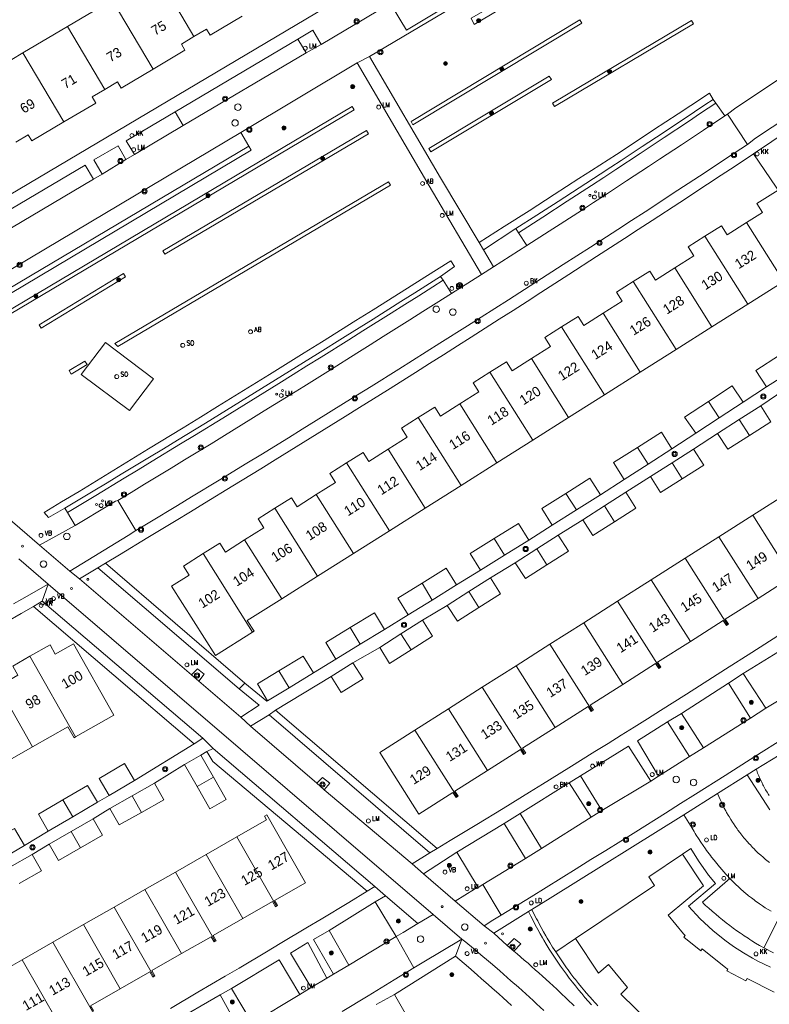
# Model space of a CAD drawing. Header units: metres. Extents: x 138165 to 154469, y 480134 to 494189.
# Tile 778 of 1056: x 145786 to 145882, y 488498 to 488623. Entities that reach past the tile are written whole.
import ezdxf

# ---------------------------------------------------------------- set-up
doc = ezdxf.new("R2010")
doc.units = ezdxf.units.M
doc.header["$LTSCALE"] = 0.001
doc.header["$MEASUREMENT"] = 0
for name, color, linetype, lineweight in [('Level 5', 7, 'Continuous', 0), ('TOP-L-topo objecten punt', 7, 'Continuous', 0), ('TOP-L-topo objecten vlak', 7, 'Continuous', 0), ('TOP-T-topo huisnummering naamgeving', 7, 'Continuous', 0)]:
    doc.layers.add(name, color=color, linetype=linetype, lineweight=lineweight)
doc.styles.add('Style-INTL_ISO', font='INTL_ISO.shx')
doc.styles.add('Style-STANDARD', font='STANDARD.shx')

# ---------------------------------------------------------------- blocks, each defined once
blk = doc.blocks.new('24')
at = {"layer": 'TOP-L-topo objecten punt', "color": 7, "linetype": 'Continuous', "lineweight": 0}
for radius in [0.025, 0.0182, 0.0115, 0.005]:
    blk.add_circle((0, 0), radius, dxfattribs=at)
blk = doc.blocks.new('129')
at = {"layer": 'TOP-L-topo objecten punt', "color": 7, "linetype": 'Continuous', "lineweight": 0}
blk.add_circle((0, 0), 0.025, dxfattribs=at)
at = {"layer": 'TOP-L-topo objecten punt', "color": 7, "linetype": 'Continuous', "lineweight": 0, "style": 'Style-STANDARD'}
blk.add_text('SO', height=0.06, dxfattribs=at).set_placement((0.0483, 0))
blk = doc.blocks.new('*U13')
at = {"layer": 'Level 5', "color": 7, "linetype": 'Continuous', "lineweight": 0}
blk.add_circle((0, 0), 0.0415, dxfattribs=at)
blk = doc.blocks.new('150')
at = {"layer": 'Level 5', "color": 7, "linetype": 'Continuous', "lineweight": 0}
blk.add_blockref('*U13', (0, 0), dxfattribs=at)
blk = doc.blocks.new('39')
at = {"layer": 'TOP-L-topo objecten punt', "color": 7, "linetype": 'Continuous', "lineweight": 0}
for p, q in [((0.0175, 0.0175), (-0.0175, 0.0175)), ((-0.0175, 0.0175), (-0.0175, -0.0175)), ((0.0175, 0.0175), (0.0175, -0.0175)), ((0.0175, -0.0175), (-0.0175, -0.0175))]:
    blk.add_line(p, q, dxfattribs=at)
blk.add_circle((0, 0), 0.0332, dxfattribs=at)
blk = doc.blocks.new('73')
at = {"layer": 'TOP-L-topo objecten punt', "color": 7, "linetype": 'Continuous', "lineweight": 0}
blk.add_circle((0, 0), 0.025, dxfattribs=at)
at = {"layer": 'TOP-L-topo objecten punt', "color": 7, "linetype": 'Continuous', "lineweight": 0, "style": 'Style-STANDARD'}
blk.add_text('WP', height=0.06, dxfattribs=at).set_placement((0.0483, 0))
blk = doc.blocks.new('121')
at = {"layer": 'TOP-L-topo objecten punt', "color": 7, "linetype": 'Continuous', "lineweight": 0}
blk.add_circle((0, 0), 0.025, dxfattribs=at)
at = {"layer": 'TOP-L-topo objecten punt', "color": 7, "linetype": 'Continuous', "lineweight": 0, "style": 'Style-STANDARD'}
blk.add_text('LD', height=0.06, dxfattribs=at).set_placement((0.0483, 0))
blk = doc.blocks.new('72')
at = {"layer": 'TOP-L-topo objecten punt', "color": 7, "linetype": 'Continuous', "lineweight": 0}
blk.add_circle((0, 0), 0.025, dxfattribs=at)
at = {"layer": 'TOP-L-topo objecten punt', "color": 7, "linetype": 'Continuous', "lineweight": 0, "style": 'Style-STANDARD'}
blk.add_text('BK', height=0.06, dxfattribs=at).set_placement((0.0483, 0))
blk = doc.blocks.new('10')
at = {"layer": 'TOP-L-topo objecten punt', "linetype": 'Continuous', "lineweight": 0}
blk.add_circle((0, 0), 0.0125, dxfattribs=at)
blk = doc.blocks.new('16')
at = {"layer": 'TOP-L-topo objecten punt', "color": 7, "linetype": 'Continuous', "lineweight": 0}
blk.add_circle((0, 0), 0.025, dxfattribs=at)
at = {"layer": 'TOP-L-topo objecten punt', "color": 7, "linetype": 'Continuous', "lineweight": 0, "style": 'Style-STANDARD'}
blk.add_text('LM', height=0.06, dxfattribs=at).set_placement((0.0483, 0))
blk = doc.blocks.new('119')
at = {"layer": 'TOP-L-topo objecten punt', "color": 7, "linetype": 'Continuous', "lineweight": 0}
blk.add_circle((0, 0), 0.025, dxfattribs=at)
at = {"layer": 'TOP-L-topo objecten punt', "color": 7, "linetype": 'Continuous', "lineweight": 0, "style": 'Style-STANDARD'}
blk.add_text('KK', height=0.06, dxfattribs=at).set_placement((0.0483, 0))
blk = doc.blocks.new('14')
at = {"layer": 'TOP-L-topo objecten punt', "color": 7, "linetype": 'Continuous', "lineweight": 0}
blk.add_circle((0, 0), 0.025, dxfattribs=at)
at = {"layer": 'TOP-L-topo objecten punt', "color": 7, "linetype": 'Continuous', "lineweight": 0, "style": 'Style-STANDARD'}
blk.add_text('VB', height=0.06, dxfattribs=at).set_placement((0.0483, 0))
blk = doc.blocks.new('11')
at = {"layer": 'TOP-L-topo objecten punt', "color": 7, "linetype": 'Continuous', "lineweight": 0}
blk.add_circle((0, 0), 0.025, dxfattribs=at)
at = {"layer": 'TOP-L-topo objecten punt', "color": 7, "linetype": 'Continuous', "lineweight": 0, "style": 'Style-STANDARD'}
blk.add_text('AB', height=0.06, dxfattribs=at).set_placement((0.0483, 0))

msp = doc.modelspace()

# ---------------------------------------------------------------- linework, layer by layer
at = {"layer": 'TOP-L-topo objecten vlak', "flags": 128}
for points in [[(145850.36, 488627.13), (145843.95, 488623.45), (145844.34, 488622.64), (145900.86, 488656.11), (145900.42, 488656.81)], [(145803.91, 488629.12), (145808.66, 488621.11)], [(145831.01, 488618.59), (145849.02, 488629.27)], [(145839.77, 488624.35), (145835.72, 488621.91), (145833.9, 488624.93), (145837.99, 488627.32), (145839.77, 488624.35)], [(145798.23, 488625.75), (145792.56, 488622.39)], [(145803.44, 488616.97), (145798.23, 488625.75)], [(145825.39, 488624.83), (145759.8, 488585.95)], [(145832.08, 488624.39), (145824.84, 488620.11)], [(145808.66, 488621.11), (145810.27, 488622.07), (145810.73, 488621.29), (145814.8, 488623.7)], [(145836.3, 488610.32), (145836.55, 488609.89), (145858.05, 488622.82), (145857.79, 488623.25), (145836.3, 488610.32)], [(145872.29, 488622.74), (145872.03, 488623.17), (145854.33, 488612.65), (145854.59, 488612.22), (145872.29, 488622.74)], [(145792.56, 488622.39), (145786.88, 488619.02)], [(145797.3, 488614.38), (145792.56, 488622.39)], [(145821.89, 488620.76), (145823.8, 488621.91), (145824.84, 488620.11)], [(145803.44, 488616.97), (145807.51, 488619.39), (145807.05, 488620.16), (145808.66, 488621.11)], [(145821.89, 488620.76), (145806.25, 488611.53)], [(145822.94, 488619.03), (145821.89, 488620.76)], [(145824.84, 488620.11), (145822.94, 488619.03)], [(145888.98, 488619.53), (145887.96, 488618.89), (145877.65, 488612.02), (145876.61, 488611.24)], [(145786.88, 488619.02), (145781.2, 488615.66)], [(145792.09, 488610.24), (145786.88, 488619.02)], [(145822.94, 488619.03), (145807.29, 488609.8)], [(145829.45, 488617.76), (145831.01, 488618.59)], [(145844.98, 488594.89), (145840.07, 488603.13), (145831.01, 488618.59)], [(145797.3, 488614.38), (145798.92, 488615.33), (145799.37, 488614.56), (145803.44, 488616.97)], [(145814.63, 488608.9), (145829.45, 488617.76)], [(145829.45, 488617.76), (145838.62, 488602.11), (145845.27, 488590.83)], [(145853.91, 488616.07), (145838.57, 488606.86), (145838.83, 488606.43), (145854.17, 488615.64), (145853.91, 488616.07)], [(145879.17, 488607.39), (145880.17, 488608.17), (145890.54, 488614.99), (145891.58, 488615.78)], [(145792.09, 488610.24), (145796.16, 488612.65), (145795.7, 488613.43), (145797.3, 488614.38)], [(145874.78, 488613.12), (145874.3, 488613.91), (145871.92, 488612.33), (145870.34, 488611.29), (145867.19, 488609.22), (145865.61, 488608.18), (145862.45, 488606.12), (145859.28, 488604.06), (145857.69, 488603.04), (145854.52, 488600.99), (145851.34, 488598.95), (145848.16, 488596.92), (145844.98, 488594.89)], [(145874.78, 488613.12), (145873.73, 488612.42), (145871.07, 488610.64), (145869.74, 488609.76), (145868.41, 488608.87), (145865.74, 488607.11), (145863.06, 488605.35), (145861.73, 488604.48), (145860.39, 488603.6), (145857.7, 488601.86), (145855.02, 488600.12), (145852.32, 488598.39), (145849.63, 488596.67)], [(145875.12, 488612.64), (145874.78, 488613.12)], [(145773.81, 488579.58), (145828.8, 488612.22), (145829.06, 488611.79), (145774.06, 488579.15), (145773.81, 488579.58)], [(145875.12, 488612.64), (145873.18, 488611.34), (145871.64, 488610.31), (145868.56, 488608.27), (145867.02, 488607.25), (145865.47, 488606.23), (145862.38, 488604.2), (145860.84, 488603.18), (145859.29, 488602.17), (145856.19, 488600.15), (145853.09, 488598.14), (145849.98, 488596.14)], [(145876.27, 488611.01), (145875.12, 488612.64)], [(145801.07, 488606.08), (145800.04, 488607.83), (145806.25, 488611.53)], [(145806.25, 488611.53), (145807.29, 488609.8)], [(145851.06, 488594.53), (145853.89, 488596.34), (145855.3, 488597.25), (145858.12, 488599.07), (145859.53, 488599.98), (145860.93, 488600.9), (145863.74, 488602.73), (145866.55, 488604.57), (145867.95, 488605.49), (145870.75, 488607.34), (145873.54, 488609.19), (145876.27, 488611.01)], [(145876.61, 488611.24), (145876.27, 488611.01)], [(145876.61, 488611.24), (145879.17, 488607.39)], [(145886.81, 488610.81), (145879.91, 488606.18)], [(145785.95, 488607.65), (145787.56, 488608.6), (145788.02, 488607.83), (145792.09, 488610.24)], [(145807.29, 488609.8), (145801.07, 488606.08)], [(145774.16, 488584.85), (145814.63, 488608.9)], [(145830.63, 488609.17), (145830.88, 488608.74), (145804.94, 488593.43), (145804.68, 488593.86), (145830.63, 488609.17)], [(145815.66, 488607.16), (145814.63, 488608.9)], [(145775.16, 488583.13), (145775.47, 488582.6), (145815.96, 488606.66), (145815.66, 488607.16)], [(145775.16, 488583.13), (145815.66, 488607.16)], [(145799.99, 488605.45), (145799, 488607.22), (145795.91, 488605.41), (145796.95, 488603.58)], [(145879.17, 488607.39), (145876.49, 488605.62), (145874.76, 488604.49), (145873.03, 488603.35), (145869.57, 488601.08), (145867.84, 488599.95), (145866.11, 488598.82), (145864.38, 488597.7), (145862.64, 488596.57), (145859.17, 488594.32), (145857.43, 488593.2), (145855.69, 488592.08), (145852.21, 488589.85), (145848.73, 488587.62), (145845.24, 488585.4), (145843.49, 488584.3), (145839.99, 488582.09), (145838.24, 488580.98), (145834.74, 488578.78), (145831.23, 488576.59), (145829.48, 488575.5), (145827.72, 488574.41), (145824.21, 488572.23), (145822.45, 488571.14), (145820.69, 488570.06), (145817.17, 488567.89), (145815.4, 488566.81), (145811.87, 488564.65), (145808.34, 488562.51), (145806.57, 488561.43), (145803.03, 488559.29), (145801.26, 488558.23)], [(145797.39, 488554.07), (145799.19, 488555.16), (145802.8, 488557.34), (145806.4, 488559.52), (145808.2, 488560.62), (145810, 488561.71), (145813.59, 488563.91), (145817.18, 488566.11), (145818.98, 488567.22), (145822.56, 488569.43), (145824.35, 488570.54), (145827.93, 488572.77), (145829.72, 488573.89), (145833.29, 488576.12), (145836.86, 488578.36), (145838.64, 488579.49), (145840.42, 488580.61), (145842.2, 488581.74), (145843.98, 488582.87), (145845.75, 488584), (145847.53, 488585.13), (145849.31, 488586.26), (145851.08, 488587.4), (145852.85, 488588.53), (145854.63, 488589.67), (145856.4, 488590.81), (145859.94, 488593.1), (145863.47, 488595.39), (145865.24, 488596.54), (145867, 488597.69), (145870.53, 488600), (145874.05, 488602.31), (145875.81, 488603.47), (145877.57, 488604.63), (145879.91, 488606.18)], [(145801.07, 488606.08), (145799.99, 488605.45)], [(145879.91, 488606.18), (145893.09, 488586.86)], [(145795.87, 488602.98), (145794.81, 488604.75), (145784.4, 488598.57)], [(145796.95, 488603.58), (145799.99, 488605.45)], [(145796.95, 488603.58), (145795.87, 488602.98)], [(145795.87, 488602.98), (145785.43, 488596.75)], [(145833.42, 488602.63), (145833.67, 488602.2), (145798.94, 488581.67), (145798.6, 488582.05), (145833.42, 488602.63)], [(145884.61, 488588.59), (145889.35, 488591.59), (145883.04, 488601.57), (145880.35, 488599.88), (145881.08, 488598.73), (145879.02, 488597.43)], [(145879.02, 488597.43), (145876.58, 488595.89), (145875.85, 488597.03), (145873.73, 488595.69)], [(145884.61, 488588.59), (145879.02, 488597.43)], [(145845.52, 488593.96), (145849.63, 488596.67)], [(145849.63, 488596.67), (145849.98, 488596.14)], [(145849.98, 488596.14), (145851.06, 488594.53)], [(145873.73, 488595.69), (145871.61, 488594.35), (145872.33, 488593.21), (145869.89, 488591.66)], [(145873.73, 488595.69), (145879.18, 488587.06)], [(145845.52, 488593.96), (145844.98, 488594.89)], [(145851.06, 488594.53), (145846.79, 488591.79)], [(145846.79, 488591.79), (145845.52, 488593.96)], [(145840.06, 488590.57), (145841.85, 488591.84), (145841.37, 488592.57), (145838.04, 488590.47), (145835.85, 488589.09), (145831.46, 488586.34), (145829.27, 488584.96), (145824.88, 488582.22), (145822.68, 488580.85), (145818.28, 488578.12), (145816.08, 488576.76), (145811.67, 488574.04), (145809.47, 488572.68), (145807.27, 488571.33), (145802.85, 488568.62), (145800.65, 488567.27), (145796.23, 488564.57), (145794.02, 488563.23), (145791.8, 488561.88), (145789.59, 488560.54), (145790.12, 488559.88), (145792.23, 488561.09)], [(145845.27, 488590.83), (145846.79, 488591.79)], [(145789.21, 488584.01), (145788.95, 488584.44), (145799.69, 488590.94), (145799.95, 488590.52), (145789.21, 488584.01)], [(145840.06, 488590.57), (145836.79, 488588.49), (145835.02, 488587.38), (145831.48, 488585.15), (145827.93, 488582.93), (145824.38, 488580.71), (145820.82, 488578.51), (145817.26, 488576.31), (145815.48, 488575.21), (145813.7, 488574.11), (145810.13, 488571.92), (145806.56, 488569.74), (145804.77, 488568.66), (145802.98, 488567.57), (145799.4, 488565.4), (145797.61, 488564.32), (145795.82, 488563.24), (145792.23, 488561.09)], [(145840.39, 488590.09), (145840.06, 488590.57)], [(145845.27, 488590.83), (145841.44, 488588.41)], [(145869.89, 488591.66), (145867.45, 488590.12), (145866.72, 488591.26), (145864.6, 488589.92)], [(145874.62, 488584.18), (145869.89, 488591.66)], [(145840.39, 488590.09), (145839.08, 488589.26), (145837.3, 488588.13), (145835.52, 488587.01), (145833.75, 488585.89), (145830.18, 488583.65), (145828.4, 488582.53), (145824.84, 488580.3), (145823.05, 488579.19), (145821.27, 488578.08), (145819.48, 488576.97), (145815.9, 488574.76), (145814.11, 488573.65), (145812.32, 488572.55), (145808.73, 488570.35), (145806.94, 488569.26), (145803.35, 488567.07), (145801.55, 488565.98), (145799.75, 488564.89), (145796.15, 488562.71), (145792.54, 488560.55)], [(145841.44, 488588.41), (145840.39, 488590.09)], [(145864.6, 488589.92), (145862.48, 488588.58), (145863.2, 488587.43), (145860.76, 488585.89)], [(145864.6, 488589.92), (145870.06, 488581.29)], [(145879.18, 488587.06), (145883.57, 488589.83), (145884.43, 488588.48), (145884.61, 488588.59)], [(145841.44, 488588.41), (145839.49, 488587.17), (145837.81, 488586.1), (145836.13, 488585.04), (145834.45, 488583.98), (145832.77, 488582.92), (145831.09, 488581.86), (145829.41, 488580.8), (145826.04, 488578.7), (145822.67, 488576.59), (145820.98, 488575.55), (145817.6, 488573.46), (145815.91, 488572.41), (145812.53, 488570.33), (145810.83, 488569.29), (145807.44, 488567.22), (145805.75, 488566.19), (145804.05, 488565.16), (145802.35, 488564.13), (145800.65, 488563.1), (145798.95, 488562.08)], [(145874.62, 488584.18), (145879.18, 488587.06)], [(145860.76, 488585.89), (145858.32, 488584.35), (145857.59, 488585.49), (145855.47, 488584.15)], [(145865.49, 488578.41), (145860.76, 488585.89)], [(145855.47, 488584.15), (145853.35, 488582.81), (145854.07, 488581.66), (145851.63, 488580.12)], [(145855.47, 488584.15), (145860.93, 488575.52)], [(145870.06, 488581.29), (145874.62, 488584.18)], [(145803.49, 488577.57), (145797.4, 488582.19), (145794.31, 488578.08), (145800.46, 488573.53), (145803.49, 488577.57)], [(145865.49, 488578.41), (145870.06, 488581.29)], [(145883.24, 488580.57), (145880.2, 488578.61), (145881.58, 488576.52)], [(145793.01, 488578.16), (145792.75, 488578.59), (145794.76, 488579.78), (145795.04, 488579.36), (145793.01, 488578.16)], [(145851.63, 488580.12), (145849.19, 488578.58), (145848.46, 488579.72), (145846.34, 488578.38)], [(145856.36, 488572.64), (145851.63, 488580.12)], [(145846.34, 488578.38), (145844.22, 488577.04), (145844.94, 488575.9), (145842.5, 488574.35)], [(145846.34, 488578.38), (145851.8, 488569.75)], [(145860.93, 488575.52), (145865.49, 488578.41)], [(145884.6, 488578.46), (145881.58, 488576.52)], [(145856.36, 488572.64), (145860.93, 488575.52)], [(145878.58, 488574.56), (145877.21, 488576.65), (145874.17, 488574.66)], [(145881.58, 488576.52), (145878.58, 488574.56)], [(145880.85, 488574.11), (145883.9, 488576.18)], [(145842.5, 488574.35), (145840.06, 488572.81), (145839.33, 488573.95), (145837.21, 488572.61)], [(145847.23, 488566.87), (145842.5, 488574.35)], [(145874.17, 488574.66), (145871.14, 488572.67), (145872.56, 488570.62)], [(145874.17, 488574.66), (145875.54, 488572.57)], [(145878.58, 488574.56), (145875.54, 488572.57)], [(145878.1, 488572.36), (145880.85, 488574.11)], [(145879.39, 488570.34), (145882.13, 488572.09), (145880.85, 488574.11)], [(145788.98, 488556.39), (145771.1, 488571.77)], [(145837.21, 488572.61), (145835.09, 488571.27), (145835.81, 488570.12), (145833.37, 488568.58)], [(145837.21, 488572.61), (145842.67, 488563.98)], [(145851.8, 488569.75), (145856.36, 488572.64)], [(145875.54, 488572.57), (145872.56, 488570.62)], [(145875.35, 488570.61), (145878.1, 488572.36)], [(145878.1, 488572.36), (145879.39, 488570.34)], [(145869.53, 488568.66), (145868.2, 488570.77), (145865.13, 488568.83)], [(145872.56, 488570.62), (145869.53, 488568.66)], [(145872.29, 488568.6), (145875.35, 488570.61)], [(145875.35, 488570.61), (145876.65, 488568.6), (145879.39, 488570.34)], [(145847.23, 488566.87), (145851.8, 488569.75)], [(145833.37, 488568.58), (145830.93, 488567.04), (145830.2, 488568.18), (145828.08, 488566.84)], [(145838.1, 488561.1), (145833.37, 488568.58)], [(145865.13, 488568.83), (145862.07, 488566.9), (145863.43, 488564.73)], [(145865.13, 488568.83), (145866.48, 488566.69)], [(145869.53, 488568.66), (145866.48, 488566.69)], [(145869.55, 488566.86), (145872.29, 488568.6)], [(145870.83, 488564.84), (145873.58, 488566.57), (145872.29, 488568.6)], [(145828.08, 488566.84), (145825.96, 488565.5), (145826.68, 488564.35), (145824.24, 488562.81)], [(145833.54, 488558.21), (145828.08, 488566.84)], [(145842.67, 488563.98), (145847.23, 488566.87)], [(145866.79, 488565.11), (145869.55, 488566.86)], [(145869.55, 488566.86), (145870.83, 488564.84)], [(145866.48, 488566.69), (145863.43, 488564.73)], [(145860.42, 488562.8), (145859.08, 488564.91), (145856.02, 488562.97)], [(145863.43, 488564.73), (145860.42, 488562.8)], [(145863.66, 488563.11), (145866.79, 488565.11)], [(145866.79, 488565.11), (145868.09, 488563.09), (145870.83, 488564.84)], [(145838.1, 488561.1), (145842.67, 488563.98)], [(145856.02, 488562.97), (145852.96, 488561.03), (145854.29, 488558.91)], [(145857.36, 488560.86), (145856.02, 488562.97)], [(145860.92, 488561.37), (145863.66, 488563.11)], [(145862.21, 488559.34), (145864.95, 488561.09), (145863.66, 488563.11)], [(145798.95, 488562.08), (145798.67, 488561.97), (145797.9, 488561.52), (145793.53, 488558.87)], [(145801.26, 488558.23), (145798.95, 488562.08)], [(145824.24, 488562.81), (145821.8, 488561.27), (145821.07, 488562.41), (145818.95, 488561.07)], [(145824.24, 488562.81), (145828.97, 488555.33)], [(145860.42, 488562.8), (145857.36, 488560.86)], [(145884.11, 488562.92), (145879.81, 488560.19)], [(145792.23, 488561.09), (145792.54, 488560.55)], [(145792.54, 488560.55), (145793.53, 488558.87)], [(145818.95, 488561.07), (145816.83, 488559.73), (145817.55, 488558.59), (145815.11, 488557.04)], [(145818.95, 488561.07), (145824.41, 488552.44)], [(145833.54, 488558.21), (145838.1, 488561.1)], [(145857.36, 488560.86), (145854.29, 488558.91)], [(145858.17, 488559.62), (145860.92, 488561.37)], [(145862.21, 488559.34), (145860.92, 488561.37)], [(145855.05, 488557.65), (145858.17, 488559.62)], [(145858.17, 488559.62), (145859.46, 488557.6), (145862.21, 488559.34)], [(145879.81, 488560.19), (145875.5, 488557.45)], [(145879.81, 488560.19), (145885.2, 488551.7)], [(145793.53, 488558.87), (145788.98, 488556.39)], [(145792.84, 488553.08), (145800.28, 488557.6), (145801.26, 488558.23)], [(145828.97, 488555.33), (145833.54, 488558.21)], [(145851.3, 488557.03), (145849.97, 488559.14), (145846.89, 488557.22)], [(145854.29, 488558.91), (145851.3, 488557.03)], [(145815.11, 488557.04), (145812.67, 488555.5), (145811.95, 488556.64), (145809.82, 488555.3)], [(145815.11, 488557.04), (145819.84, 488549.56)], [(145846.89, 488557.22), (145843.82, 488555.3), (145845.14, 488553.18)], [(145846.89, 488557.22), (145848.22, 488555.1)], [(145851.3, 488557.03), (145848.22, 488555.1)], [(145852.31, 488555.9), (145855.05, 488557.65)], [(145853.6, 488553.88), (145856.34, 488555.62), (145855.05, 488557.65)], [(145875.5, 488557.45), (145871.2, 488554.71)], [(145880.49, 488549.6), (145875.5, 488557.45)], [(145788.98, 488556.39), (145792.84, 488553.08)], [(145849.56, 488554.15), (145852.31, 488555.9)], [(145853.6, 488553.88), (145852.31, 488555.9)], [(145790.07, 488551.43), (145786.35, 488554.66)], [(145809.82, 488555.3), (145807.32, 488553.72), (145808.04, 488552.57), (145805.8, 488551.16), (145811.39, 488542.32), (145816.13, 488545.32)], [(145816.13, 488545.32), (145809.82, 488555.3)], [(145824.41, 488552.44), (145828.97, 488555.33)], [(145848.22, 488555.1), (145845.14, 488553.18)], [(145871.2, 488554.71), (145866.9, 488551.98)], [(145871.2, 488554.71), (145876.6, 488546.22)], [(145792.84, 488553.08), (145794.08, 488552.08)], [(145794.08, 488552.08), (145796.4, 488553.5)], [(145796.4, 488553.5), (145797.39, 488554.07)], [(145814.41, 488538.1), (145796.4, 488553.5)], [(145797.39, 488554.07), (145815.15, 488538.82)], [(145842.11, 488551.32), (145840.78, 488553.44), (145837.7, 488551.53)], [(145845.14, 488553.18), (145842.11, 488551.32)], [(145846.42, 488552.22), (145849.56, 488554.15)], [(145849.56, 488554.15), (145850.86, 488552.13), (145853.6, 488553.88)], [(145808.36, 488539.86), (145794.08, 488552.08)], [(145819.84, 488549.56), (145824.41, 488552.44)], [(145843.66, 488550.47), (145846.42, 488552.22)], [(145844.95, 488548.44), (145847.7, 488550.18), (145846.42, 488552.22)], [(145866.9, 488551.98), (145862.59, 488549.24)], [(145871.89, 488544.13), (145866.9, 488551.98)], [(145880.49, 488549.6), (145884.66, 488552.26), (145885.07, 488551.61), (145885.2, 488551.7)], [(145785.67, 488548.91), (145786.73, 488549.5), (145790.07, 488551.43)], [(145790.07, 488551.43), (145789.34, 488549.25)], [(145839.13, 488509.38), (145814.58, 488530.43), (145790.07, 488551.43)], [(145837.7, 488551.53), (145834.61, 488549.62), (145835.93, 488547.5)], [(145839.01, 488549.4), (145837.7, 488551.53)], [(145842.11, 488551.32), (145839.01, 488549.4)], [(145840.92, 488548.72), (145843.66, 488550.47)], [(145844.95, 488548.44), (145843.66, 488550.47)], [(145847.79, 488509.29), (145851.6, 488511.64), (145853.51, 488512.82), (145857.32, 488515.18), (145859.22, 488516.36), (145861.12, 488517.54), (145864.92, 488519.91), (145868.72, 488522.29), (145870.62, 488523.48), (145872.51, 488524.68), (145876.3, 488527.07), (145880.09, 488529.47), (145883.87, 488531.87), (145887.64, 488534.28), (145891.41, 488536.7), (145893.3, 488537.91), (145897.06, 488540.34), (145914.17, 488551.5)], [(145788.22, 488548.59), (145789.34, 488549.25)], [(145789.34, 488549.25), (145809.77, 488531.8)], [(145816.13, 488545.32), (145816.31, 488545.43), (145815.45, 488546.78), (145819.84, 488549.56)], [(145839.01, 488549.4), (145835.93, 488547.5)], [(145862.59, 488549.24), (145858.29, 488546.5)], [(145862.59, 488549.24), (145867.99, 488540.75)], [(145876.6, 488546.22), (145876.73, 488546.31), (145876.32, 488546.95), (145880.49, 488549.6)], [(145784.76, 488546.57), (145786.67, 488547.68), (145788.22, 488548.59)], [(145808.68, 488531.11), (145788.22, 488548.59)], [(145837.76, 488546.83), (145840.92, 488548.72)], [(145840.92, 488548.72), (145842.21, 488546.7), (145844.95, 488548.44)], [(145832.93, 488545.65), (145831.63, 488547.78), (145828.54, 488545.89)], [(145835.93, 488547.5), (145832.93, 488545.65)], [(145835.02, 488545.08), (145837.76, 488546.83)], [(145836.31, 488543.06), (145839.05, 488544.81), (145837.76, 488546.83)], [(145871.89, 488544.13), (145876.06, 488546.78), (145876.46, 488546.14), (145876.6, 488546.22)], [(145828.54, 488545.89), (145825.44, 488544), (145826.74, 488541.86)], [(145828.54, 488545.89), (145829.84, 488543.76)], [(145832.93, 488545.65), (145829.84, 488543.76)], [(145858.29, 488546.5), (145853.98, 488543.77)], [(145863.28, 488538.66), (145858.29, 488546.5)], [(145832.33, 488543.37), (145835.02, 488545.08)], [(145835.02, 488545.08), (145836.31, 488543.06)], [(145883, 488544.82), (145881.34, 488543.76), (145879.69, 488542.7), (145876.37, 488540.58), (145874.71, 488539.53), (145871.39, 488537.42), (145868.06, 488535.32), (145866.4, 488534.28), (145864.73, 488533.23), (145863.07, 488532.19), (145861.4, 488531.15), (145859.73, 488530.11), (145856.39, 488528.03), (145853.04, 488525.97), (145851.37, 488524.93), (145848.02, 488522.88), (145844.66, 488520.83), (145841.3, 488518.78), (145839.62, 488517.76)], [(145793.58, 488531.97), (145798.46, 488534.73), (145793.3, 488543.83), (145791, 488542.52), (145790.33, 488543.7), (145787.75, 488542.24)], [(145829.84, 488543.76), (145826.74, 488541.86)], [(145828.91, 488541.39), (145832.33, 488543.37)], [(145832.33, 488543.37), (145833.57, 488541.31), (145836.31, 488543.06)], [(145853.98, 488543.77), (145849.68, 488541.03)], [(145853.98, 488543.77), (145859.38, 488535.28)], [(145867.99, 488540.75), (145868.12, 488540.84), (145867.71, 488541.48), (145871.89, 488544.13)], [(145887.39, 488539.41), (145884.65, 488543.8), (145878.62, 488540.03)], [(145787.75, 488542.24), (145785.57, 488541), (145786.24, 488539.83), (145783.72, 488538.4)], [(145787.75, 488542.24), (145793.58, 488531.97)], [(145823.86, 488540.13), (145822.56, 488542.26), (145819.47, 488540.37)], [(145826.74, 488541.86), (145823.86, 488540.13)], [(145809.26, 488539.09), (145809.95, 488539.95), (145809.12, 488540.64), (145808.36, 488539.86)], [(145826.15, 488539.66), (145827.4, 488537.61), (145830.19, 488539.36), (145828.91, 488541.39)], [(145826.15, 488539.66), (145828.91, 488541.39)], [(145849.68, 488541.03), (145845.38, 488538.29)], [(145854.67, 488533.18), (145849.68, 488541.03)], [(145863.28, 488538.66), (145867.45, 488541.31), (145867.86, 488540.67), (145867.99, 488540.75)], [(145809.26, 488539.09), (145808.36, 488539.86)], [(145819.47, 488540.37), (145816.74, 488538.71), (145818.04, 488536.57)], [(145819.02, 488535.4), (145826.15, 488539.66)], [(145820.77, 488538.24), (145819.47, 488540.37)], [(145823.86, 488540.13), (145820.77, 488538.24)], [(145876.73, 488538.81), (145878.62, 488540.03)], [(145878.62, 488540.03), (145881.47, 488535.64)], [(145881.47, 488535.64), (145881.9, 488535.9), (145882.33, 488536.15), (145882.75, 488536.41), (145883.6, 488536.94), (145884.44, 488537.47), (145885.28, 488538.01), (145885.7, 488538.28), (145886.53, 488538.83), (145886.94, 488539.1), (145887.39, 488539.41)], [(145788.09, 488530.7), (145783.72, 488538.4)], [(145814.63, 488534.5), (145809.26, 488539.09)], [(145815.15, 488538.82), (145814.41, 488538.1)], [(145814.41, 488538.1), (145816.95, 488536.01), (145814.63, 488534.5)], [(145818.04, 488536.57), (145817.93, 488536.51), (145815.15, 488538.82)], [(145820.77, 488538.24), (145818.04, 488536.57)], [(145845.38, 488538.29), (145841.07, 488535.56)], [(145845.38, 488538.29), (145850.77, 488529.81)], [(145859.38, 488535.28), (145859.52, 488535.36), (145859.11, 488536), (145863.28, 488538.66)], [(145870.73, 488534.97), (145876.73, 488538.81)], [(145879.55, 488534.37), (145876.73, 488538.81)], [(145818.23, 488534.78), (145819.02, 488535.4)], [(145819.02, 488535.4), (145839.62, 488517.76)], [(145841.07, 488535.56), (145836.77, 488532.82)], [(145846.06, 488527.71), (145841.07, 488535.56)], [(145854.67, 488533.18), (145858.84, 488535.84), (145859.25, 488535.19), (145859.38, 488535.28)], [(145881.47, 488535.64), (145879.55, 488534.37)], [(145814.63, 488534.5), (145815.84, 488533.35)], [(145815.84, 488533.35), (145818.23, 488534.78)], [(145818.23, 488534.78), (145838.68, 488517.22)], [(145868.98, 488533.91), (145870.73, 488534.97)], [(145870.73, 488534.97), (145873.53, 488530.6)], [(145879.55, 488534.37), (145873.53, 488530.6)], [(145788.09, 488530.7), (145792.61, 488533.26), (145793.39, 488531.86), (145793.58, 488531.97)], [(145824.32, 488526.07), (145815.84, 488533.35)], [(145850.77, 488529.81), (145850.91, 488529.89), (145850.5, 488530.53), (145854.67, 488533.18)], [(145868.98, 488533.91), (145865.14, 488531.46), (145867.83, 488527)], [(145871.76, 488529.48), (145868.98, 488533.91)], [(145809.77, 488531.8), (145808.68, 488531.11)], [(145809.77, 488531.8), (145811.1, 488530.49)], [(145836.77, 488532.82), (145832.31, 488529.98), (145837.3, 488522.14), (145841.63, 488524.89), (145842.04, 488524.25), (145842.17, 488524.33)], [(145842.17, 488524.33), (145836.77, 488532.82)], [(145783.39, 488528.03), (145788.09, 488530.7)], [(145808.68, 488531.11), (145801.08, 488526.44)], [(145810.29, 488530.13), (145811.1, 488530.49)], [(145811.1, 488530.49), (145831.69, 488512.93)], [(145866.84, 488526.34), (145863.99, 488530.81), (145857.9, 488527.03)], [(145873.53, 488530.6), (145871.76, 488529.48)], [(145807.46, 488528.48), (145809.55, 488529.67)], [(145809.55, 488529.67), (145810.29, 488530.13)], [(145811.14, 488526.84), (145809.55, 488529.67)], [(145830.73, 488512.33), (145811.04, 488528.85), (145810.29, 488530.13)], [(145846.06, 488527.71), (145850.23, 488530.36), (145850.64, 488529.72), (145850.77, 488529.81)], [(145867.83, 488527), (145871.76, 488529.48)], [(145884.17, 488530.24), (145880.25, 488527.85)], [(145801.08, 488526.44), (145799.81, 488528.59), (145796.58, 488526.68), (145797.84, 488524.52)], [(145803.63, 488526.07), (145807.46, 488528.48)], [(145807.46, 488528.48), (145809.06, 488525.65)], [(145811.14, 488526.84), (145809.06, 488525.65)], [(145809.06, 488525.65), (145810.67, 488522.83), (145812.76, 488524.02), (145811.14, 488526.84)], [(145825.24, 488525.26), (145825.96, 488526.09), (145825.04, 488526.81), (145824.32, 488526.07)], [(145842.17, 488524.33), (145842.3, 488524.42), (145841.89, 488525.06), (145846.06, 488527.71)], [(145856.46, 488526.13), (145857.9, 488527.03)], [(145857.9, 488527.03), (145860.61, 488522.62)], [(145867.83, 488527), (145866.84, 488526.34)], [(145879.09, 488527.13), (145875.35, 488524.78)], [(145879.09, 488527.13), (145880.25, 488527.85)], [(145881.98, 488522.7), (145879.09, 488527.13)], [(145880.25, 488527.85), (145880.32, 488527.68), (145880.44, 488527.35), (145880.58, 488527.02), (145880.73, 488526.69), (145880.88, 488526.37), (145880.96, 488526.21), (145881.12, 488525.89), (145881.2, 488525.73), (145881.38, 488525.42), (145881.46, 488525.26), (145881.65, 488524.96), (145881.84, 488524.65), (145881.93, 488524.5)], [(145796.36, 488523.65), (145795.09, 488525.81), (145791.96, 488523.97)], [(145801.08, 488526.44), (145797.84, 488524.52)], [(145800.79, 488524.46), (145803.63, 488526.07)], [(145801.98, 488522.37), (145804.8, 488523.97), (145803.63, 488526.07)], [(145825.24, 488525.26), (145824.32, 488526.07)], [(145856.46, 488526.13), (145850.22, 488522.24)], [(145859.23, 488521.76), (145856.46, 488526.13)], [(145860.61, 488522.62), (145866.84, 488526.34)], [(145797.84, 488524.52), (145796.36, 488523.65)], [(145797.96, 488522.86), (145800.79, 488524.46)], [(145801.98, 488522.37), (145800.79, 488524.46)], [(145836.44, 488515.81), (145825.24, 488525.26)], [(145875.35, 488524.78), (145871.05, 488522.06)], [(145875.35, 488524.78), (145875.5, 488524.4), (145875.67, 488524.02), (145875.84, 488523.65), (145876.02, 488523.28), (145876.2, 488522.91), (145876.39, 488522.55), (145876.49, 488522.37), (145876.7, 488522.01), (145876.8, 488521.83), (145877.02, 488521.48), (145877.24, 488521.13), (145877.35, 488520.96), (145877.58, 488520.62), (145877.82, 488520.28), (145877.94, 488520.12), (145878.19, 488519.79), (145878.44, 488519.47), (145878.7, 488519.15), (145878.83, 488518.99), (145879.1, 488518.68), (145879.38, 488518.37), (145879.52, 488518.22), (145879.8, 488517.92), (145879.94, 488517.77), (145880.23, 488517.48), (145880.53, 488517.2), (145880.68, 488517.06), (145880.83, 488516.92), (145881.14, 488516.65), (145881.46, 488516.38), (145881.78, 488516.12), (145881.94, 488516)], [(145791.96, 488523.97), (145788.84, 488522.13), (145790.1, 488519.97)], [(145791.96, 488523.97), (145793.23, 488521.82)], [(145796.36, 488523.65), (145793.23, 488521.82)], [(145795.83, 488521.55), (145797.96, 488522.86)], [(145797.96, 488522.86), (145799.15, 488520.77), (145801.98, 488522.37)], [(145793.23, 488521.82), (145790.1, 488519.97)], [(145819.17, 488510.43), (145819.3, 488510.51), (145818.92, 488511.17), (145822.86, 488513.42), (145817.93, 488522.04), (145817.65, 488521.88), (145817.91, 488521.42), (145814.12, 488519.25)], [(145848.17, 488520.96), (145850.22, 488522.24)], [(145850.22, 488522.24), (145852.9, 488517.78)], [(145871.05, 488522.06), (145854.03, 488511.45), (145851.7, 488510.01)], [(145852.9, 488517.78), (145859.23, 488521.76)], [(145860.61, 488522.62), (145859.23, 488521.76)], [(145876.92, 488513.95), (145876.61, 488514.28), (145876.44, 488514.47), (145876.08, 488514.86), (145875.91, 488515.06), (145875.57, 488515.46), (145875.23, 488515.86), (145874.9, 488516.27), (145874.58, 488516.68), (145874.42, 488516.89), (145874.26, 488517.1), (145873.95, 488517.52), (145873.8, 488517.73), (145873.5, 488518.16), (145873.2, 488518.6), (145872.91, 488519.04), (145872.63, 488519.48), (145872.49, 488519.7), (145872.36, 488519.93), (145872.09, 488520.38), (145871.05, 488522.06)], [(145793.01, 488519.93), (145795.83, 488521.55)], [(145794.21, 488517.85), (145797.02, 488519.47), (145795.83, 488521.55)], [(145848.17, 488520.96), (145842.12, 488517.31)], [(145850.86, 488516.49), (145848.17, 488520.96)], [(145787.06, 488518.17), (145785.81, 488520.33), (145782.67, 488518.52)], [(145790.1, 488519.97), (145787.06, 488518.17)], [(145790.2, 488518.31), (145793.01, 488519.93)], [(145794.21, 488517.85), (145793.01, 488519.93)], [(145814.12, 488519.25), (145810.21, 488517.01)], [(145819.17, 488510.43), (145814.12, 488519.25)], [(145787.06, 488518.17), (145783.92, 488516.35)], [(145788.04, 488517.03), (145790.2, 488518.31)], [(145790.2, 488518.31), (145791.39, 488516.23), (145794.21, 488517.85)], [(145785.22, 488515.41), (145788.04, 488517.03)], [(145786.41, 488513.33), (145789.24, 488514.95), (145788.04, 488517.03)], [(145810.21, 488517.01), (145806.31, 488514.78)], [(145810.21, 488517.01), (145814.88, 488508.85)], [(145838.68, 488517.22), (145836.44, 488515.81)], [(145837.9, 488514.53), (145842.12, 488517.31)], [(145839.62, 488517.76), (145838.68, 488517.22)], [(145842.12, 488517.31), (145844.84, 488512.81)], [(145852.9, 488517.78), (145850.86, 488516.49)], [(145857.23, 488506.3), (145867.31, 488513.08), (145866.58, 488514.17), (145870.86, 488517.05)], [(145882.54, 488499.47), (145879.1, 488501.22), (145878.96, 488500.95), (145876.5, 488502.2), (145876.65, 488502.43), (145876.39, 488502.6), (145873.38, 488505), (145873.19, 488504.77), (145871.04, 488506.49), (145871.23, 488506.68), (145871, 488506.9), (145869.03, 488509.27), (145873.56, 488513.04), (145870.86, 488517.05)], [(145870.86, 488517.05), (145871.92, 488517.77), (145872.9, 488516.22), (145874.19, 488514.4), (145875.09, 488513.32), (145871.62, 488510.44), (145873.12, 488508.83), (145874.73, 488507.33), (145876.27, 488506.09), (145877.35, 488505.32), (145878.63, 488504.48), (145879.77, 488503.81), (145880.45, 488503.45), (145882.09, 488502.65)], [(145837.9, 488514.53), (145836.44, 488515.81)], [(145845.43, 488513.21), (145850.86, 488516.49)], [(145806.31, 488514.78), (145802.4, 488512.55)], [(145811.35, 488505.96), (145806.31, 488514.78)], [(145841.91, 488511.07), (145837.9, 488514.53)], [(145831.69, 488512.93), (145830.73, 488512.33)], [(145831.69, 488512.93), (145833.04, 488511.76)], [(145845.43, 488513.21), (145844.84, 488512.81)], [(145847.79, 488509.29), (145845.43, 488513.21)], [(145876.92, 488513.95), (145873.4, 488510.93), (145873.61, 488510.74), (145873.82, 488510.54), (145874.24, 488510.16), (145874.67, 488509.78), (145874.89, 488509.59), (145875.1, 488509.41), (145875.54, 488509.04), (145875.76, 488508.86), (145875.98, 488508.68), (145876.43, 488508.33), (145876.89, 488507.98), (145877.11, 488507.81), (145877.34, 488507.64), (145877.8, 488507.31), (145878.27, 488506.98), (145878.51, 488506.82), (145878.74, 488506.66), (145879.22, 488506.35), (145879.46, 488506.19), (145879.7, 488506.04), (145880.18, 488505.74), (145880.67, 488505.44), (145880.92, 488505.3), (145881.25, 488505.11)], [(145882.15, 488509.79), (145881.78, 488510.01), (145881.42, 488510.24), (145881.05, 488510.47), (145880.69, 488510.71), (145880.52, 488510.84), (145880.16, 488511.09), (145879.99, 488511.22), (145879.82, 488511.35), (145879.64, 488511.48), (145879.3, 488511.75), (145879.14, 488511.88), (145878.97, 488512.02), (145878.64, 488512.3), (145878.32, 488512.59), (145878.16, 488512.73), (145878, 488512.88), (145877.68, 488513.18), (145877.38, 488513.48), (145877.22, 488513.64), (145877.07, 488513.79), (145876.92, 488513.95)], [(145802.4, 488512.55), (145798.5, 488510.31)], [(145807.07, 488504.39), (145802.4, 488512.55)], [(145830.73, 488512.33), (145828.36, 488510.9), (145824.87, 488508.8), (145823.13, 488507.76), (145819.64, 488505.67), (145817.9, 488504.64), (145814.4, 488502.56), (145812.65, 488501.53), (145809.15, 488499.47), (145805.65, 488497.41)], [(145831.74, 488510.98), (145833.04, 488511.76)], [(145833.04, 488511.76), (145837.16, 488508.21)], [(145844.84, 488512.81), (145844.4, 488512.59), (145841.91, 488511.07)], [(145814.88, 488508.85), (145818.65, 488511.01), (145819.03, 488510.35), (145819.17, 488510.43)], [(145831.74, 488510.98), (145825.87, 488507.32)], [(145834.41, 488506.56), (145831.74, 488510.98)], [(145841.91, 488511.07), (145845.61, 488507.93)], [(145798.5, 488510.31), (145794.59, 488508.08)], [(145798.5, 488510.31), (145803.54, 488501.49)], [(145837.16, 488508.21), (145839.13, 488509.38)], [(145842.79, 488506.24), (145839.13, 488509.38)], [(145845.61, 488507.93), (145846.71, 488508.67), (145847.79, 488509.29)], [(145846.85, 488506.98), (145851.27, 488509.74)], [(145851.27, 488509.74), (145851.7, 488510.01)], [(145859.29, 488497.89), (145858.87, 488498.36), (145858.45, 488498.83), (145858.04, 488499.31), (145857.64, 488499.79), (145857.24, 488500.28), (145856.85, 488500.77), (145856.46, 488501.27), (145856.27, 488501.52), (145856.08, 488501.77), (145855.71, 488502.28), (145855.35, 488502.8), (145854.31, 488504.33), (145853.91, 488504.96), (145853.53, 488505.58), (145853.21, 488506.11), (145853.05, 488506.39), (145852.74, 488506.93), (145852.43, 488507.48), (145852.13, 488508.04), (145851.84, 488508.6), (145851.56, 488509.16), (145851.27, 488509.74)], [(145851.7, 488510.01), (145852, 488509.38), (145852.29, 488508.83), (145852.43, 488508.55), (145852.57, 488508.27), (145852.87, 488507.72), (145853.17, 488507.18), (145853.48, 488506.64), (145853.64, 488506.37), (145853.96, 488505.83), (145854.33, 488505.23), (145854.73, 488504.61)], [(145881.25, 488505.11), (145883.26, 488509.18)], [(145794.59, 488508.08), (145790.68, 488505.84)], [(145794.59, 488508.08), (145799.26, 488499.92)], [(145811.35, 488505.96), (145811.49, 488506.04), (145811.11, 488506.7), (145814.88, 488508.85)], [(145837.16, 488508.21), (145835.28, 488507.08), (145834.41, 488506.56)], [(145846.85, 488506.98), (145845.61, 488507.93)], [(145825.87, 488507.32), (145823.88, 488506.2), (145826.43, 488501.78)], [(145828.37, 488502.94), (145825.87, 488507.32)], [(145828.37, 488502.94), (145834.41, 488506.56)], [(145834.41, 488506.56), (145836.67, 488502.57)], [(145848.55, 488505.43), (145846.85, 488506.98)], [(145790.68, 488505.84), (145786.78, 488503.61)], [(145795.73, 488497.02), (145790.68, 488505.84)], [(145807.07, 488504.39), (145810.84, 488506.54), (145811.22, 488505.88), (145811.35, 488505.96)], [(145823.58, 488500.07), (145820.94, 488504.46), (145823.14, 488505.82), (145825.59, 488501.28)], [(145836.67, 488502.57), (145837.7, 488503.22), (145842.79, 488506.24)], [(145842.79, 488506.24), (145841.95, 488504.06)], [(145853.23, 488497.14), (145852.3, 488498), (145851.84, 488498.42), (145851.38, 488498.85), (145850.44, 488499.7), (145849.97, 488500.12), (145849.03, 488500.95), (145848.56, 488501.37), (145848.08, 488501.78), (145847.61, 488502.2), (145846.66, 488503.02), (145846.18, 488503.42), (145845.21, 488504.24), (145844.25, 488505.04), (145843.27, 488505.84), (145842.79, 488506.24)], [(145849.41, 488504.71), (145850.27, 488505.63), (145849.45, 488506.32), (145848.55, 488505.43)], [(145848.55, 488505.43), (145849.41, 488504.71)], [(145854.73, 488504.61), (145857.23, 488506.3)], [(145857.23, 488506.3), (145860.17, 488501.92), (145861.47, 488503), (145863.88, 488500.09), (145863.03, 488499.22), (145866.78, 488495.54), (145867.83, 488496.85), (145870.78, 488494.5), (145870.12, 488493.47), (145874.54, 488490.62), (145875.31, 488492.12), (145878.67, 488490.41), (145878.23, 488489.27), (145883.14, 488487.37)], [(145803.54, 488501.49), (145803.68, 488501.57), (145803.3, 488502.23), (145807.07, 488504.39)], [(145834.19, 488499.18), (145841.95, 488504.06)], [(145841.95, 488504.06), (145843.06, 488503.12), (145843.61, 488502.65), (145844.72, 488501.69), (145845.27, 488501.2), (145845.83, 488500.72), (145846.92, 488499.75), (145847.47, 488499.26), (145848.02, 488498.77), (145848.56, 488498.28), (145849.11, 488497.79)], [(145857.09, 488497.77), (145856.2, 488498.61), (145855.3, 488499.46), (145854.85, 488499.87), (145854.4, 488500.29), (145853.95, 488500.7), (145853.04, 488501.53), (145852.58, 488501.94), (145852.12, 488502.35), (145851.66, 488502.76), (145851.2, 488503.16), (145850.73, 488503.57), (145849.8, 488504.37), (145849.41, 488504.71)], [(145854.73, 488504.61), (145855.76, 488503.08), (145856.12, 488502.58), (145856.3, 488502.32), (145856.67, 488501.82), (145857.05, 488501.33), (145857.24, 488501.08), (145857.63, 488500.59), (145858.02, 488500.11), (145858.42, 488499.63), (145858.62, 488499.39), (145859.03, 488498.92), (145859.45, 488498.46), (145859.66, 488498.23), (145859.87, 488498), (145860.08, 488497.77)], [(145881.25, 488505.11), (145882.45, 488504.49)], [(145786.78, 488503.61), (145782.87, 488501.38)], [(145786.78, 488503.61), (145791.44, 488495.45)], [(145822.12, 488499.19), (145819.5, 488503.59), (145813.42, 488499.95)], [(145826.43, 488501.78), (145828.37, 488502.94)], [(145799.26, 488499.92), (145803.03, 488502.07), (145803.4, 488501.41), (145803.54, 488501.49)], [(145825.59, 488501.28), (145826.43, 488501.78)], [(145836.67, 488502.57), (145834.15, 488501.04), (145832.49, 488500.04), (145830.83, 488499.04), (145827.51, 488497.04)], [(145825.59, 488501.28), (145823.58, 488500.07)], [(145795.73, 488497.02), (145795.86, 488497.1), (145795.49, 488497.76), (145799.26, 488499.92)], [(145812.01, 488499.15), (145805.85, 488495.57)], [(145812.01, 488499.15), (145813.42, 488499.95)], [(145814.51, 488494.63), (145812.01, 488499.15)], [(145813.42, 488499.95), (145816.06, 488495.56)], [(145816.06, 488495.56), (145822.12, 488499.19)], [(145822.12, 488499.19), (145823.58, 488500.07)], [(145834.19, 488499.18), (145831.88, 488497.9)], [(145861.74, 488485.54), (145846.88, 488476.96), (145834.19, 488499.18)]]:
    msp.add_lwpolyline(points, dxfattribs=at)

# ---------------------------------------------------------------- block references
at = {"layer": 'TOP-L-topo objecten punt', "xscale": 10, "yscale": 10, "zscale": 10}
for name, p in [('39', (145829.37, 488623.04)), ('24', (145844.9, 488623.13)), ('16', (145822.83, 488619.62)), ('39', (145832.4, 488619.13)), ('24', (145840.69, 488617.68)), ('24', (145847.88, 488616.96)), ('24', (145861.58, 488616.65)), ('24', (145828.88, 488614.74)), ('39', (145812.63, 488613.19)), ('150', (145814.26, 488612.13)), ('16', (145832.18, 488612.13)), ('24', (145846.56, 488611.35)), ('150', (145813.89, 488610.11)), ('39', (145815.71, 488609.26)), ('24', (145820.11, 488609.49)), ('39', (145874.33, 488609.97)), ('119', (145800.75, 488608.52)), ('16', (145800.98, 488606.71)), ('39', (145799.29, 488605.27)), ('24', (145825.04, 488605.6)), ('39', (145877.43, 488606.02)), ('119', (145880.37, 488606.17)), ('11', (145837.77, 488602.41)), ('39', (145802.35, 488601.42)), ('24', (145810.45, 488600.85)), ('10', (145859.09, 488600.9)), ('16', (145859.66, 488600.69)), ('10', (145859.79, 488601.35)), ('39', (145858.15, 488599.31)), ('16', (145840.27, 488598.34)), ('39', (145860.31, 488594.85)), ('39', (145786.46, 488592.05)), ('24', (145799.06, 488590.15)), ('16', (145841.5, 488589.05)), ('39', (145842.5, 488589.46)), ('72', (145850.98, 488589.72)), ('24', (145788.52, 488588.08)), ('150', (145839.52, 488586.4)), ('150', (145841.63, 488586.05)), ('39', (145844.78, 488584.9)), ('11', (145815.86, 488583.54)), ('129', (145807.23, 488581.81)), ('39', (145826.08, 488578.99)), ('129', (145798.82, 488577.83)), ('10', (145819.19, 488575.61)), ('16', (145819.77, 488575.43)), ('10', (145819.94, 488576.07)), ('39', (145881.17, 488575.29)), ('39', (145829.14, 488575.06)), ('39', (145809.54, 488568.8)), ('39', (145869.87, 488567.99)), ('39', (145812.59, 488564.86)), ('39', (145799.75, 488562.84)), ('16', (145796.83, 488561.42)), ('14', (145796.83, 488561.42)), ('10', (145797.01, 488562.01)), ('10', (145796.26, 488561.55)), ('14', (145789.18, 488557.62)), ('39', (145801.91, 488558.36)), ('150', (145792.46, 488557.5)), ('10', (145786.83, 488556.26)), ('39', (145850.9, 488555.89)), ('150', (145789.49, 488553.98)), ('10', (145795.15, 488552.03)), ('10', (145793.06, 488550.87)), ('119', (145789.2, 488548.7)), ('14', (145789.33, 488549)), ('14', (145790.77, 488549.58)), ('39', (145835.41, 488546.23)), ('16', (145807.76, 488541.15)), ('39', (145809.05, 488539.8)), ('24', (145879.64, 488536.39)), ('39', (145878.63, 488534.09)), ('24', (145870.78, 488533.15)), ('39', (145880.21, 488529.26)), ('39', (145804.98, 488527.88)), ('73', (145859.42, 488528.26)), ('16', (145867.02, 488527.18)), ('150', (145870.08, 488526.56)), ('24', (145880.49, 488526.45)), ('39', (145825.03, 488525.91)), ('72', (145854.78, 488525.62)), ('150', (145872.29, 488526.18)), ('24', (145858.93, 488523.49)), ('39', (145860.4, 488522.67)), ('39', (145875.92, 488523.33)), ('16', (145830.87, 488521.28)), ('39', (145872.19, 488520.82)), ('39', (145863.67, 488518.88)), ('121', (145873.93, 488518.86)), ('39', (145788.1, 488517.92)), ('24', (145866.75, 488517.31)), ('14', (145840.63, 488514.77)), ('24', (145841.19, 488515.63)), ('39', (145848.98, 488515.58)), ('16', (145876.14, 488513.98)), ('16', (145843.45, 488512.65)), ('10', (145840.27, 488510.37)), ('39', (145849.67, 488510.29)), ('121', (145851.61, 488510.85)), ('24', (145857.95, 488511.03)), ('24', (145834.7, 488508.53)), ('150', (145843.14, 488507.78)), ('150', (145837.52, 488506.24)), ('10', (145847.94, 488506.91)), ('24', (145851.48, 488507.52)), ('39', (145833.19, 488505.93)), ('10', (145845.79, 488505.72)), ('39', (145849.23, 488505.26)), ('24', (145826.14, 488504.49)), ('14', (145843.44, 488504.4)), ('119', (145880.23, 488504.36)), ('16', (145852.19, 488502.98)), ('39', (145835.64, 488501.71)), ('24', (145841.5, 488501.72)), ('16', (145822.6, 488500)), ('24', (145813.54, 488498.23))]:
    msp.add_blockref(name, p, dxfattribs=at)

# ---------------------------------------------------------------- texts
at = {"layer": 'TOP-T-topo huisnummering naamgeving', "style": 'Style-INTL_ISO'}
for s, rotation, p in [('75', 30.6, (145803.69, 488621.19)), ('73', 30.6, (145798, 488617.81)), ('71', 30.6, (145792.26, 488614.41)), ('69', 30.6, (145786.98, 488611.28)), ('132', 32.2, (145878.03, 488591.48)), ('130', 32.3, (145873.78, 488588.8)), ('128', 32.2, (145868.88, 488585.7)), ('126', 32.2, (145864.64, 488583.02)), ('124', 32.2, (145859.75, 488579.93)), ('122', 32.2, (145855.51, 488577.25)), ('120', 32.2, (145850.62, 488574.16)), ('118', 32.2, (145846.52, 488571.57)), ('116', 32.3, (145841.64, 488568.48)), ('114', 32.3, (145837.4, 488565.8)), ('112', 32.2, (145832.51, 488562.71)), ('110', 32.2, (145828.27, 488560.03)), ('108', 32.2, (145823.39, 488556.92)), ('106', 32.2, (145818.99, 488554.17)), ('149', 32.4, (145879.48, 488553.11)), ('104', 32.2, (145814.11, 488551.08)), ('147', 32.4, (145875.13, 488550.34)), ('102', 32.2, (145809.71, 488548.29)), ('145', 32.4, (145871.12, 488547.79)), ('143', 32.4, (145867.08, 488545.22)), ('141', 32.4, (145862.97, 488542.61)), ('139', 32.4, (145858.43, 488539.72)), ('100', 29.5, (145792.23, 488538.05)), ('137', 32.4, (145854.04, 488536.93)), ('98', 29.5, (145787.65, 488535.45)), ('135', 32.4, (145849.73, 488534.19)), ('133', 32.4, (145845.68, 488531.61)), ('131', 32.4, (145841.23, 488528.78)), ('129', 32.4, (145836.64, 488525.86)), ('127', 29.7, (145818.51, 488514.96)), ('125', 29.7, (145815.1, 488513.01)), ('123', 29.7, (145810.43, 488510.34)), ('121', 29.7, (145806.43, 488508.05)), ('119', 29.7, (145802.36, 488505.72)), ('117', 29.7, (145798.68, 488503.62)), ('115', 29.7, (145794.9, 488501.46)), ('113', 29.7, (145790.64, 488499.02)), ('111', 29.7, (145787.26, 488497.08))]:
    msp.add_text(s, height=1.25, rotation=rotation, dxfattribs=at).set_placement(p)

doc.saveas('drawing.dxf')
